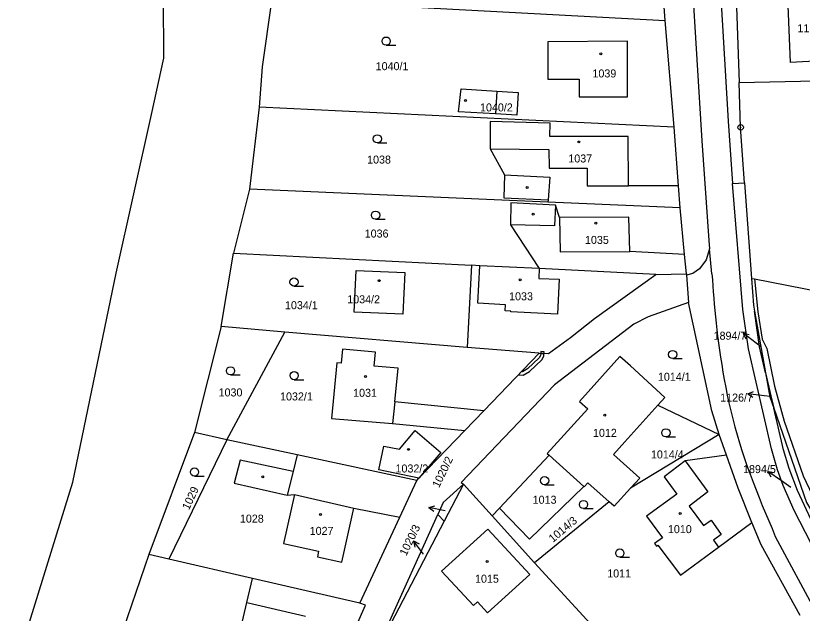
# Model space of a CAD drawing. Extents: x -587171 to -555306, y -1167727 to -1074732.
# Drawn here: x -560187.6 to -560044.2, y -1077300.3 to -1077191.4 of the extents above; entities that cross this region are included whole.
import ezdxf

# ---------------------------------------------------------------- set-up
doc = ezdxf.new("R2010")
doc.units = 0
for name, color, linetype in [('Hranice parcel', 7, 'Continuous'), ('Parcelní čísla', 7, 'Continuous'), ('Pop  PČ popisy', 7, 'Continuous'), ('Vnitřní kresba', 7, 'Continuous'), ('Věcná břemena k části', 7, 'Continuous'), ('Značky bodu BP', 7, 'Continuous'), ('Značky budov', 7, 'Continuous'), ('Značky kultur', 7, 'Continuous')]:
    doc.layers.add(name, color=color, linetype=linetype)

msp = doc.modelspace()

# ---------------------------------------------------------------- linework, layer by layer
at = {"layer": 'Hranice parcel'}
for p, q in [((-560056.75, -1077173.69), (-560055.67, -1077203.55)), ((-560160.55, -1077199.12), (-560160.73, -1077181.51)), ((-560069.19, -1077192.24), (-560069.49, -1077187.69)), ((-560138.57, -1077188.49), (-560069.19, -1077192.24)), ((-560067.54, -1077211.67), (-560069.19, -1077192.24)), ((-560162.83, -1077209.41), (-560160.55, -1077199.12)), ((-560143.18, -1077208.07), (-560144.94, -1077223.03)), ((-560067.54, -1077211.67), (-560143.18, -1077208.07)), ((-560169.26, -1077238.35), (-560162.83, -1077209.41)), ((-560066.75, -1077222.42), (-560067.54, -1077211.67)), ((-560066.45, -1077226.42), (-560066.75, -1077222.42)), ((-560054.68, -1077221.83), (-560053.43, -1077239.27)), ((-560144.94, -1077223.03), (-560147.87, -1077234.7)), ((-560090.54, -1077225.38), (-560144.94, -1077223.03)), ((-560066.45, -1077226.42), (-560090.54, -1077225.38)), ((-560065.63, -1077234.94), (-560066.45, -1077226.42)), ((-560097.39, -1077229.49), (-560092.14, -1077237.5)), ((-560150.13, -1077248.03), (-560147.87, -1077234.7)), ((-560147.87, -1077234.7), (-560104.48, -1077236.88)), ((-560065.29, -1077238.46), (-560065.63, -1077234.94)), ((-560104.48, -1077236.88), (-560105.27, -1077251.85)), ((-560177.14, -1077276.43), (-560169.26, -1077238.35)), ((-560070.88, -1077238.55), (-560092.14, -1077237.5)), ((-560070.88, -1077238.55), (-560065.29, -1077238.46)), ((-560065.29, -1077238.46), (-560065.28, -1077238.67)), ((-560064.13, -1077238.39), (-560065.28, -1077238.67)), ((-560065.28, -1077238.67), (-560064.92, -1077243.68)), ((-560053.43, -1077239.27), (-560052.86, -1077239.38)), ((-560052.86, -1077239.38), (-560009.4, -1077247.76)), ((-560052.86, -1077239.38), (-560052.24, -1077245.4)), ((-560052.88, -1077245.28), (-560050.87, -1077256.47)), ((-560051.97, -1077251.73), (-560052.88, -1077245.28)), ((-560150.13, -1077248.03), (-560155.01, -1077267.38)), ((-560138.51, -1077249.11), (-560150.13, -1077248.03)), ((-560149.07, -1077268.7), (-560138.51, -1077249.11)), ((-560105.27, -1077251.85), (-560138.51, -1077249.11)), ((-560092.12, -1077252.94), (-560105.27, -1077251.85)), ((-560050.87, -1077256.47), (-560051.97, -1077251.73)), ((-560102.24, -1077263.43), (-560092.12, -1077252.94)), ((-560050.87, -1077256.47), (-560049.88, -1077260.71)), ((-560070.53, -1077262.41), (-560069.22, -1077260.99)), ((-560049.88, -1077260.71), (-560049.36, -1077262.96)), ((-560070.53, -1077262.41), (-560059.31, -1077267.77)), ((-560105.7, -1077267.02), (-560102.24, -1077263.43)), ((-560047.59, -1077270.51), (-560049.36, -1077262.96)), ((-560114.72, -1077267.02), (-560110.05, -1077271)), ((-560155.01, -1077267.38), (-560163.32, -1077289.62)), ((-560149.07, -1077268.7), (-560155.01, -1077267.38)), ((-560059.31, -1077267.77), (-560075.47, -1077277.51)), ((-560057.98, -1077271.54), (-560059.31, -1077267.77)), ((-560149.07, -1077268.7), (-560159.66, -1077290.48)), ((-560136.27, -1077271.44), (-560149.07, -1077268.7)), ((-560114.46, -1077276.1), (-560136.27, -1077271.44)), ((-560090.34, -1077271.5), (-560099.35, -1077281.16)), ((-560090.34, -1077271.5), (-560083.99, -1077277.25)), ((-560187.58, -1077310.06), (-560177.14, -1077276.43)), ((-560117.57, -1077282.81), (-560114.46, -1077276.1)), ((-560105.96, -1077276.79), (-560109.66, -1077280.16)), ((-560105.96, -1077276.79), (-560109.47, -1077283.53)), ((-560105.96, -1077276.79), (-560100.7, -1077282.6)), ((-560083.99, -1077277.25), (-560083.93, -1077277.3)), ((-560079.4, -1077280.01), (-560092.97, -1077291.13)), ((-560109.66, -1077280.16), (-560110.59, -1077282.32)), ((-560100.7, -1077282.6), (-560099.35, -1077281.16)), ((-560124.85, -1077298.51), (-560117.57, -1077282.81)), ((-560122.71, -1077308.99), (-560110.59, -1077282.32)), ((-560110.59, -1077282.32), (-560109.47, -1077283.53)), ((-560100.7, -1077282.6), (-560092.97, -1077291.13)), ((-560109.47, -1077283.53), (-560122.71, -1077308.99)), ((-560159.66, -1077290.48), (-560163.32, -1077289.62)), ((-560144.38, -1077294.01), (-560159.66, -1077290.48)), ((-560092.97, -1077291.13), (-560080.07, -1077305.19)), ((-560124.85, -1077298.51), (-560144.38, -1077294.01))]:
    msp.add_line(p, q, dxfattribs=at)
for points in [[(-560081.39, -1076838.77), (-560080.61, -1076844.79), (-560078.46, -1076885.64), (-560076.77, -1076926.81), (-560074.77, -1076972.18), (-560073.12, -1077009.56), (-560071.29, -1077047.93), (-560069.41, -1077088.13), (-560067.46, -1077130.16), (-560065.21, -1077169.66), (-560062.46, -1077214.21), (-560061.17, -1077232.38), (-560061.09, -1077233.9), (-560061.7, -1077235.89), (-560062.89, -1077237.55), (-560064.13, -1077238.39)], [(-560140.93, -1077188.72), (-560142.66, -1077200.71), (-560143.18, -1077208.07)], [(-560076.01, -1077206.14), (-560076.02, -1077196.04), (-560090.53, -1077196.16), (-560090.55, -1077202.93), (-560084.83, -1077202.92), (-560084.82, -1077206.19), (-560076.01, -1077206.14)], [(-560055.67, -1077203.55), (-560030.48, -1077203.03), (-560022.36, -1077202.99), (-560007.64, -1077202.6)], [(-560054.68, -1077221.83), (-560055.4, -1077211.73), (-560055.67, -1077203.55)], [(-560100.09, -1077209.29), (-560106.83, -1077208.92), (-560106.35, -1077204.74), (-560099.83, -1077205.13), (-560095.99, -1077205.35), (-560096.23, -1077209.52), (-560100.09, -1077209.29)], [(-560066.75, -1077222.42), (-560075.83, -1077222.42), (-560075.88, -1077213.39), (-560090.19, -1077213.41), (-560090.13, -1077210.95), (-560101.05, -1077210.68), (-560101.08, -1077215.64), (-560098.43, -1077220.42), (-560098.61, -1077224.59), (-560090.5, -1077224.94), (-560090.54, -1077225.38)], [(-560035.58, -1077293.41), (-560037.41, -1077292.85), (-560040.27, -1077291.52), (-560041.49, -1077289.6), (-560045.64, -1077281.6), (-560047.66, -1077277.04), (-560048.67, -1077274.19), (-560049.75, -1077270.34), (-560053.97, -1077252.12), (-560054.98, -1077244.94), (-560056.91, -1077222), (-560054.68, -1077221.83)], [(-560065.63, -1077234.94), (-560075.61, -1077234.38), (-560075.77, -1077228.1), (-560088.46, -1077228.15), (-560089.17, -1077225.94), (-560097.29, -1077225.49), (-560097.39, -1077229.49)], [(-560092.14, -1077237.5), (-560102.98, -1077236.96), (-560104.48, -1077236.88)], [(-560125.51, -1077237.82), (-560116.63, -1077238.23), (-560116.97, -1077245.82), (-560125.86, -1077245.41), (-560125.51, -1077237.82)], [(-560092.12, -1077252.94), (-560090.44, -1077252.99), (-560086.44, -1077250.07), (-560082.02, -1077246.58), (-560070.88, -1077238.55)], [(-560053.43, -1077239.27), (-560053.08, -1077244.17), (-560052.88, -1077245.28)], [(-560064.92, -1077243.68), (-560072.28, -1077246.28), (-560074.89, -1077247.65), (-560089.34, -1077258.68), (-560106.37, -1077276.49), (-560105.96, -1077276.79)], [(-560059.31, -1077267.77), (-560060.63, -1077263.41), (-560064.92, -1077243.68)], [(-560052.24, -1077245.4), (-560051.46, -1077250.37), (-560050.6, -1077252.05), (-560049.23, -1077258.9), (-560047.48, -1077265.33), (-560043.97, -1077275.26), (-560039.49, -1077284.79), (-560037.62, -1077288.04), (-560034.91, -1077290.53), (-560032.27, -1077291.41)], [(-560102.24, -1077263.43), (-560118.46, -1077261.78), (-560117.87, -1077255.65), (-560122.24, -1077255.27), (-560122.01, -1077252.74), (-560128.01, -1077252.18), (-560128.25, -1077254.74), (-560129.06, -1077254.67), (-560130, -1077264.84), (-560118.85, -1077265.74), (-560105.7, -1077267.02)], [(-560069.22, -1077260.99), (-560075.51, -1077255.25), (-560077.42, -1077253.51), (-560084.76, -1077261.71), (-560083.29, -1077263.05), (-560090.65, -1077271.22), (-560090.34, -1077271.5)], [(-560050.87, -1077256.47), (-560050.07, -1077260.9), (-560049.36, -1077262.96)], [(-560078.57, -1077271.36), (-560076.53, -1077269.07), (-560070.53, -1077262.41)], [(-560049.36, -1077262.96), (-560043.37, -1077280.17), (-560037.1, -1077290.82)], [(-560110.05, -1077271), (-560114.09, -1077275.7), (-560121.37, -1077274.21), (-560120.44, -1077269.89), (-560117.61, -1077270.44), (-560114.72, -1077267.02)], [(-560114.46, -1077276.1), (-560114.09, -1077275.7), (-560105.7, -1077267.02)], [(-560136.27, -1077271.44), (-560137.02, -1077274.49), (-560146.66, -1077272.4), (-560147.73, -1077276.62), (-560138.06, -1077278.83), (-560136.72, -1077278.7), (-560138.75, -1077287.59), (-560132.36, -1077289.03), (-560132.58, -1077290.04), (-560128.12, -1077291.02), (-560125.93, -1077281.17), (-560117.57, -1077282.81)], [(-560075.47, -1077277.51), (-560073.8, -1077275.68), (-560078.57, -1077271.36)], [(-560037.1, -1077290.82), (-560038.44, -1077290.13), (-560039.17, -1077289.44), (-560042.54, -1077283.32), (-560045.03, -1077277.95), (-560046.58, -1077273.97), (-560047.59, -1077270.51)], [(-560057.98, -1077271.54), (-560065.49, -1077272.57), (-560069.35, -1077275.45), (-560067.04, -1077278.6), (-560072.54, -1077282.66), (-560069.64, -1077286.59), (-560071.09, -1077287.6), (-560070.73, -1077288.09), (-560070.5, -1077287.92), (-560066.39, -1077293.38), (-560059.41, -1077288.26), (-560053.34, -1077283.81)], [(-560053.34, -1077283.81), (-560055.88, -1077277.54), (-560057.98, -1077271.54)], [(-560083.93, -1077277.3), (-560083.27, -1077276.55), (-560079.4, -1077280.01)], [(-560099.35, -1077281.16), (-560093.9, -1077286.84), (-560083.99, -1077277.25)], [(-560075.47, -1077277.51), (-560078.48, -1077280.83), (-560079.4, -1077280.01)], [(-560044.56, -1077300.76), (-560051.68, -1077287.88), (-560053.34, -1077283.81)], [(-560101.54, -1077300.28), (-560093.85, -1077293.25), (-560101.47, -1077284.99), (-560109.93, -1077292.64), (-560104.1, -1077298.92), (-560103.39, -1077298.26), (-560101.54, -1077300.28)], [(-560163.32, -1077289.62), (-560168.03, -1077303.5), (-560170.41, -1077310.32)], [(-560149.62, -1077316.08), (-560147.47, -1077307.03), (-560145.42, -1077298.4), (-560144.38, -1077294.01)], [(-560133.4, -1077320.57), (-560123.8, -1077298.89), (-560124.85, -1077298.51)]]:
    msp.add_lwpolyline(points, dxfattribs=at)
at = {"layer": 'Pop  PČ popisy'}
for p, q in [((-560052.54, -1077251.1), (-560054.94, -1077249.29)), ((-560054.94, -1077249.29), (-560053.84, -1077249.5)), ((-560054.94, -1077249.29), (-560054.44, -1077250.3)), ((-560051.77, -1077251.68), (-560052.54, -1077251.1)), ((-560054.09, -1077260.3), (-560053.03, -1077259.93)), ((-560051.11, -1077260.67), (-560054.09, -1077260.3)), ((-560054.09, -1077260.3), (-560053.16, -1077260.92)), ((-560049.96, -1077260.82), (-560051.11, -1077260.67)), ((-560047.96, -1077276.21), (-560050.42, -1077274.49)), ((-560050.42, -1077274.49), (-560049.31, -1077274.65)), ((-560050.42, -1077274.49), (-560049.89, -1077275.47)), ((-560046.26, -1077277.41), (-560047.96, -1077276.21)), ((-560112.23, -1077281.06), (-560111.15, -1077280.77)), ((-560109.3, -1077281.68), (-560112.23, -1077281.06)), ((-560112.23, -1077281.06), (-560111.36, -1077281.75)), ((-560113.23, -1077289.56), (-560115.04, -1077287.16)), ((-560115.04, -1077287.16), (-560114.03, -1077287.66)), ((-560115.04, -1077287.16), (-560114.83, -1077288.26))]:
    msp.add_line(p, q, dxfattribs=at)
at = {"layer": 'Vnitřní kresba'}
for p, q in [((-560061.31, -1077149.62), (-560057.69, -1077210.61)), ((-560046.28, -1077199.88), (-560046.86, -1077185.82)), ((-560039.15, -1077199.5), (-560046.28, -1077199.88)), ((-560099.83, -1077205.13), (-560100.09, -1077209.29)), ((-560057.69, -1077210.61), (-560056.91, -1077222)), ((-560101.08, -1077215.64), (-560090.4, -1077215.79)), ((-560090.4, -1077215.79), (-560090.31, -1077219.15)), ((-560090.31, -1077219.15), (-560083.38, -1077219.18)), ((-560083.38, -1077219.18), (-560083.38, -1077222.42)), ((-560098.43, -1077220.42), (-560090.17, -1077220.82)), ((-560090.17, -1077220.82), (-560090.5, -1077224.94)), ((-560083.38, -1077222.42), (-560075.83, -1077222.42)), ((-560089.17, -1077225.94), (-560089.36, -1077229.71)), ((-560088.46, -1077228.15), (-560088.33, -1077234.46)), ((-560089.36, -1077229.71), (-560097.39, -1077229.49)), ((-560060.64, -1077238.46), (-560061.09, -1077233.9)), ((-560088.33, -1077234.46), (-560075.61, -1077234.38)), ((-560103.35, -1077243.78), (-560102.98, -1077236.96)), ((-560092.14, -1077237.5), (-560092.19, -1077239.27)), ((-560092.19, -1077239.27), (-560088.49, -1077239.43)), ((-560088.49, -1077239.43), (-560088.82, -1077245.79)), ((-560098.25, -1077244.08), (-560103.35, -1077243.78)), ((-560098.32, -1077245.18), (-560098.25, -1077244.08)), ((-560097.3, -1077245.28), (-560098.32, -1077245.18)), ((-560097.31, -1077245.38), (-560097.3, -1077245.28)), ((-560088.82, -1077245.79), (-560097.31, -1077245.38)), ((-560118.46, -1077261.78), (-560118.85, -1077265.74)), ((-560065.49, -1077272.57), (-560061.36, -1077278.21)), ((-560137.02, -1077274.49), (-560138.06, -1077278.83)), ((-560061.36, -1077278.21), (-560064.77, -1077280.79)), ((-560136.72, -1077278.7), (-560125.93, -1077281.17)), ((-560064.77, -1077280.79), (-560062.2, -1077284.36)), ((-560062.2, -1077284.36), (-560060.8, -1077283.35)), ((-560060.8, -1077283.35), (-560058.96, -1077285.95)), ((-560058.96, -1077285.95), (-560060.32, -1077286.98)), ((-560060.32, -1077286.98), (-560059.41, -1077288.26)), ((-560049.08, -1077286.32), (-560041.5, -1077300.43)), ((-560145.42, -1077298.4), (-560134.74, -1077300.84))]:
    msp.add_line(p, q, dxfattribs=at)
msp.add_lwpolyline([(-560060.64, -1077238.46), (-560060.56, -1077239.55), (-560060.47, -1077240.65), (-560060.39, -1077241.75), (-560060.3, -1077242.86), (-560060.2, -1077243.99), (-560060.1, -1077245.12), (-560059.99, -1077246.26), (-560059.87, -1077247.44), (-560059.74, -1077248.63), (-560059.59, -1077249.84), (-560059.43, -1077251.09), (-560059.26, -1077252.36), (-560059.07, -1077253.66), (-560058.86, -1077255), (-560058.63, -1077256.36), (-560058.39, -1077257.74), (-560058.12, -1077259.15), (-560057.83, -1077260.56), (-560057.53, -1077261.99), (-560057.19, -1077263.44), (-560056.84, -1077264.89), (-560056.46, -1077266.33), (-560056.06, -1077267.8), (-560055.63, -1077269.24), (-560055.18, -1077270.68), (-560054.7, -1077272.13), (-560054.2, -1077273.56), (-560053.68, -1077274.98), (-560053.14, -1077276.42), (-560052.59, -1077277.83), (-560052.03, -1077279.25), (-560051.45, -1077280.68), (-560050.86, -1077282.08), (-560050.28, -1077283.49), (-560049.68, -1077284.91), (-560049.08, -1077286.32)], dxfattribs=at)
at = {"layer": 'Věcná břemena k části'}
for points in [[(-560091.86, -1077252.95), (-560091.26, -1077252.97), (-560091.24, -1077252.65), (-560091.84, -1077252.61)], [(-560094.24, -1077255.78), (-560095.18, -1077256.29), (-560095.35, -1077256.28), (-560095.89, -1077256.85), (-560095.05, -1077256.9), (-560093.88, -1077256.27), (-560091.63, -1077254.15), (-560091.3, -1077253.48), (-560091.26, -1077252.97), (-560091.86, -1077252.95), (-560091.89, -1077253.32), (-560092.12, -1077253.79)]]:
    msp.add_lwpolyline(points, close=True, dxfattribs=at)
at = {"layer": 'Značky bodu BP'}
for radius in [0.5, 0.0303]:
    msp.add_circle((-560055.4, -1077211.73), radius, dxfattribs=at)
at = {"layer": 'Značky budov'}
for centre in [(-560080.89, -1077198.35), (-560105.55, -1077206.86), (-560084.91, -1077214.4), (-560094.34, -1077222.69), (-560093.22, -1077227.55), (-560081.79, -1077229.21), (-560121.32, -1077239.69), (-560095.61, -1077239.52), (-560123.8, -1077257.15), (-560080.19, -1077264.2), (-560115.97, -1077270.45), (-560142.55, -1077275.45), (-560132.02, -1077282.31), (-560066.42, -1077282.13), (-560101.61, -1077290.88)]:
    msp.add_circle(centre, 0.175, dxfattribs=at)
at = {"layer": 'Značky kultur'}
for p, q in [((-560120.04, -1077196.76), (-560118.29, -1077196.76)), ((-560121.64, -1077214.57), (-560119.89, -1077214.57)), ((-560121.97, -1077228.5), (-560120.22, -1077228.5)), ((-560136.85, -1077240.7), (-560135.1, -1077240.7)), ((-560067.79, -1077253.91), (-560066.04, -1077253.91)), ((-560148.42, -1077256.88), (-560146.67, -1077256.88)), ((-560136.81, -1077257.75), (-560135.06, -1077257.75)), ((-560069.03, -1077268.19), (-560067.28, -1077268.19)), ((-560154.99, -1077275.33), (-560153.24, -1077275.33)), ((-560091.15, -1077276.9), (-560089.4, -1077276.9)), ((-560084.06, -1077281.25), (-560082.31, -1077281.25)), ((-560077.43, -1077290.12), (-560075.68, -1077290.12))]:
    msp.add_line(p, q, dxfattribs=at)
for centre in [(-560120.04, -1077196.01), (-560121.64, -1077213.82), (-560121.97, -1077227.75), (-560136.85, -1077239.95), (-560067.79, -1077253.16), (-560148.42, -1077256.13), (-560136.81, -1077257), (-560069.03, -1077267.44), (-560154.99, -1077274.58), (-560091.15, -1077276.15), (-560084.06, -1077280.5), (-560077.43, -1077289.37)]:
    msp.add_circle(centre, 0.75, dxfattribs=at)

# ---------------------------------------------------------------- texts
at = {"layer": 'Parcelní čísla'}
for s, p in [('1124', (-560045.04, -1077194.38)), ('1040/1', (-560121.95, -1077201.31)), ('1039', (-560082.42, -1077202.63)), ('1040/2', (-560102.92, -1077208.83)), ('1038', (-560123.51, -1077218.34)), ('1037', (-560086.82, -1077218.14)), ('1036', (-560123.95, -1077231.83)), ('1035', (-560083.78, -1077232.99)), ('1034/2', (-560127.13, -1077243.82)), ('1033', (-560097.62, -1077243.27)), ('1034/1', (-560138.48, -1077244.89)), ('1894/7', (-560060.33, -1077250.46)), ('1014/1', (-560070.48, -1077257.94)), ('1030', (-560150.59, -1077260.8)), ('1031', (-560126.06, -1077260.87)), ('1032/1', (-560139.38, -1077261.53)), ('1126/7', (-560059.13, -1077261.74)), ('1012', (-560082.32, -1077268.17)), ('1014/4', (-560071.76, -1077272.11)), ('1032/2', (-560118.33, -1077274.67)), ('1894/5', (-560054.96, -1077274.78)), ('1013', (-560093.32, -1077280.37)), ('1028', (-560146.7, -1077283.81)), ('1010', (-560068.66, -1077285.73)), ('1027', (-560133.98, -1077286.04)), ('1011', (-560079.73, -1077293.81)), ('1015', (-560103.83, -1077294.77))]:
    msp.add_text(s, height=1.46, dxfattribs=at).set_placement(p)
for s, rotation, p in [('1020/2', 64, (-560110.4, -1077277.57)), ('1029', 65, (-560155.99, -1077281.61)), ('1014/3', 40, (-560089.64, -1077287.52)), ('1020/3', 64, (-560116.38, -1077289.99))]:
    msp.add_text(s, height=1.46, rotation=rotation, dxfattribs=at).set_placement(p)

doc.saveas('drawing.dxf')
